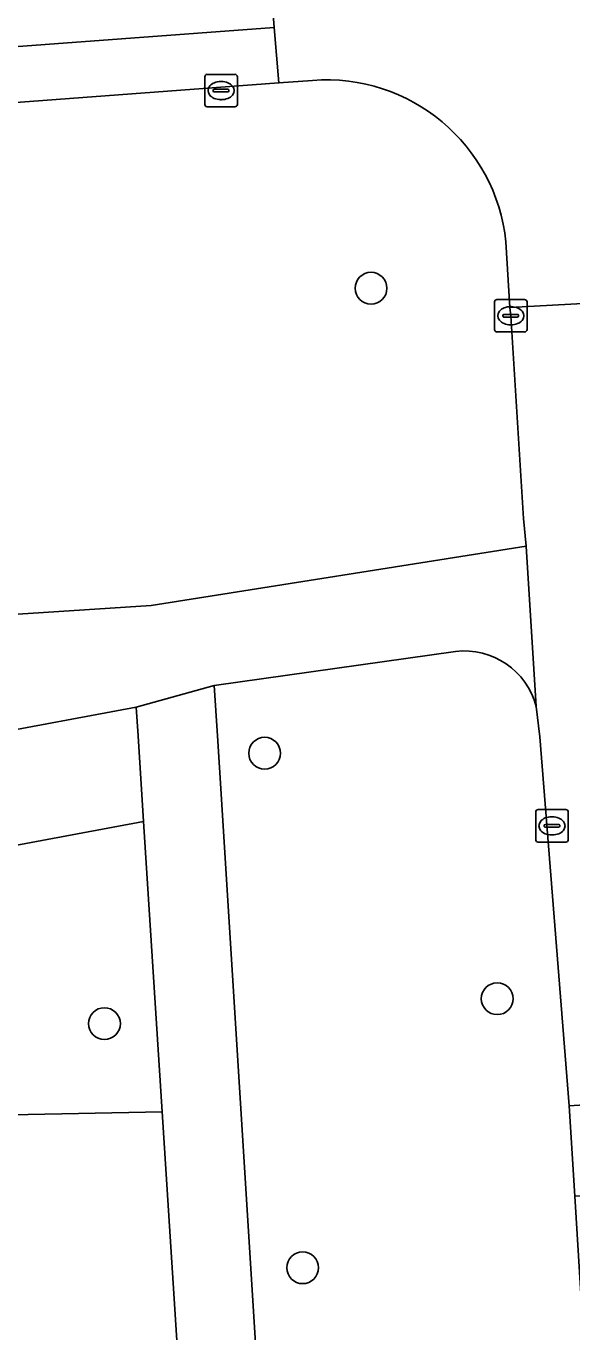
# Model space of a CAD drawing. Extents: x 159680 to 160786, y 387323 to 388340.
# Drawn here: x 160201.11 to 160217.9, y 387981.65 to 388021.85 of the extents above; entities that cross this region are included whole.
import ezdxf

# ---------------------------------------------------------------- set-up
doc = ezdxf.new("R2010")
doc.units = 0
for name, color, linetype in [('IMGEO_Boom', 7, 'Continuous'), ('IMGEO_Groenvoorziening', 7, 'Continuous'), ('IMGEO_Kolk', 7, 'Continuous'), ('IMGEO_Rijbaan_lokaal_gesloten', 7, 'Continuous'), ('IMGEO_Rijbaan_lokaal_open', 7, 'Continuous'), ('IMGEO_Voetpad_open', 7, 'Continuous')]:
    doc.layers.add(name, color=color, linetype=linetype)

msp = doc.modelspace()

# ---------------------------------------------------------------- linework, layer by layer
at = {"layer": 'IMGEO_Boom'}
for centre in [(160211.722, 388013.784), (160208.448, 387999.467), (160215.604, 387991.907), (160203.519, 387991.142), (160209.618, 387983.623)]:
    msp.add_circle(centre, 0.489, dxfattribs=at)
at = {"layer": 'IMGEO_Groenvoorziening'}
for points in [[(160208.888, 388020.103), (160190.647, 388018.743), (160187.441, 388018.496), (160185.385, 388018.228), (160185.81, 388015.147), (160186.254, 388011.402)], [(160209.919, 388020.182), (160208.888, 388020.103)], [(160200.856, 388003.748), (160204.957, 388004.014), (160216.494, 388005.84), (160216.416, 388006.696), (160216.022, 388012.936), (160215.995, 388013.19), (160215.87, 388015.207)], [(160214.323, 388002.6), (160206.899, 388001.555), (160206.996, 388000), (160207.119, 387998.051), (160208.215, 387980.475), (160208.411, 387977.333), (160210.498, 387943.887)], [(160207.556, 387953.24), (160205.296, 387988.427), (160196.008, 387988.241), (160194.379, 387994.988), (160200.5, 387996.578), (160204.723, 387997.367), (160204.554, 388000), (160204.497, 388000.886), (160199.753, 388000), (160193.558, 387998.39), (160191.271, 387997.796), (160189.054, 387997.22), (160177.598, 387993.294), (160148.364, 387982.025), (160149.641, 387978.766), (160178.798, 387990.005), (160187.566, 387993.01), (160192.055, 387994.383), (160193.584, 387987.727), (160185.705, 387985.65), (160177.161, 387982.262), (160177.993, 387979.097)], [(160218.682, 387974.632), (160217.994, 387985.826), (160217.822, 387988.611), (160216.919, 387999.976), (160216.805, 388000.906)]]:
    msp.add_lwpolyline(points, dxfattribs=at)
msp.add_lwpolyline([(160205.296, 387988.427), (160204.723, 387997.367), (160200.5, 387996.578), (160194.379, 387994.988), (160196.008, 387988.241)], close=True, dxfattribs=at)
for centre, radius, start, end in [((160210.346, 388014.647), 5.552, 5.7931, 94.4161), ((160214.587, 388000.322), 2.293, 14.7531, 96.6187)]:
    msp.add_arc(centre, radius, start, end, dxfattribs=at)
at = {"layer": 'IMGEO_Kolk'}
for p, q in [((160206.607, 388019.443), (160206.607, 388020.295)), ((160206.682, 388020.369), (160207.534, 388020.369)), ((160207.095, 388020.149), (160207.12, 388020.149)), ((160207.608, 388020.295), (160207.608, 388019.443)), ((160206.866, 388019.863), (160206.866, 388019.875)), ((160207.304, 388019.826), (160206.906, 388019.826)), ((160206.909, 388019.912), (160207.307, 388019.912)), ((160207.35, 388019.875), (160207.35, 388019.863)), ((160207.534, 388019.369), (160206.682, 388019.369)), ((160207.118, 388019.589), (160207.093, 388019.589)), ((160215.521, 388012.51), (160215.521, 388013.362)), ((160215.596, 388013.436), (160216.448, 388013.436)), ((160216.009, 388013.216), (160216.034, 388013.216)), ((160216.522, 388013.362), (160216.522, 388012.51)), ((160215.78, 388012.93), (160215.78, 388012.942)), ((160216.218, 388012.893), (160215.82, 388012.893)), ((160215.823, 388012.979), (160216.221, 388012.979)), ((160216.264, 388012.942), (160216.264, 388012.93)), ((160216.448, 388012.436), (160215.596, 388012.436)), ((160216.032, 388012.656), (160216.007, 388012.656)), ((160216.79, 387996.804), (160216.79, 387997.656)), ((160216.865, 387997.73), (160217.717, 387997.73)), ((160217.791, 387997.656), (160217.791, 387996.804)), ((160217.049, 387997.224), (160217.049, 387997.236)), ((160217.487, 387997.187), (160217.089, 387997.187)), ((160217.092, 387997.273), (160217.49, 387997.273)), ((160217.278, 387997.51), (160217.303, 387997.51)), ((160217.533, 387997.236), (160217.533, 387997.224)), ((160217.717, 387996.73), (160216.865, 387996.73)), ((160217.301, 387996.95), (160217.276, 387996.95))]:
    msp.add_line(p, q, dxfattribs=at)
for points in [[(160206.607, 388019.443), (160206.607, 388020.295)], [(160206.682, 388020.369), (160207.534, 388020.369)], [(160207.608, 388020.295), (160207.608, 388019.443)], [(160207.534, 388019.369), (160206.682, 388019.369)], [(160215.521, 388012.51), (160215.521, 388013.362)], [(160215.596, 388013.436), (160216.448, 388013.436)], [(160216.522, 388013.362), (160216.522, 388012.51)], [(160216.448, 388012.436), (160215.596, 388012.436)], [(160216.79, 387996.804), (160216.79, 387997.656)], [(160216.865, 387997.73), (160217.717, 387997.73)], [(160217.791, 387997.656), (160217.791, 387996.804)], [(160217.717, 387996.73), (160216.865, 387996.73)]]:
    msp.add_lwpolyline(points, dxfattribs=at)
for centre, radius, start, end in [((160206.684, 388020.293), 0.0765, 91.552, 178.448), ((160206.684, 388020.293), 0.0765, 91.552, 178.448), ((160207.532, 388020.293), 0.0765, 1.552, 88.448), ((160207.532, 388020.293), 0.0765, 1.552, 88.448), ((160206.906, 388019.872), 0.0403, 85.8775, 175.7526), ((160206.903, 388019.862), 0.0366, 178.938, 274.7102), ((160207.307, 388019.869), 0.043, 264.8664, 352.4533), ((160207.311, 388019.874), 0.0386, 1.7309, 96.639), ((160206.684, 388019.445), 0.0765, 181.552, 268.448), ((160206.684, 388019.445), 0.0765, 181.552, 268.448), ((160207.532, 388019.445), 0.0765, 271.552, 358.448), ((160207.532, 388019.445), 0.0765, 271.552, 358.448), ((160215.598, 388013.36), 0.0765, 91.552, 178.448), ((160215.598, 388013.36), 0.0765, 91.552, 178.448), ((160216.446, 388013.36), 0.0765, 1.552, 88.448), ((160216.446, 388013.36), 0.0765, 1.552, 88.448), ((160215.82, 388012.939), 0.0403, 85.8775, 175.7526), ((160215.817, 388012.929), 0.0366, 178.938, 274.7102), ((160216.221, 388012.936), 0.043, 264.8664, 352.4533), ((160216.225, 388012.941), 0.0386, 1.7309, 96.639), ((160215.598, 388012.512), 0.0765, 181.552, 268.448), ((160215.598, 388012.512), 0.0765, 181.552, 268.448), ((160216.446, 388012.512), 0.0765, 271.552, 358.448), ((160216.446, 388012.512), 0.0765, 271.552, 358.448), ((160216.867, 387997.654), 0.0765, 91.552, 178.448), ((160216.867, 387997.654), 0.0765, 91.552, 178.448), ((160217.715, 387997.654), 0.0765, 1.552, 88.448), ((160217.715, 387997.654), 0.0765, 1.552, 88.448), ((160217.089, 387997.233), 0.0403, 85.8775, 175.7526), ((160217.086, 387997.223), 0.0366, 178.938, 274.7102), ((160217.49, 387997.23), 0.043, 264.8664, 352.4533), ((160217.494, 387997.235), 0.0386, 1.7309, 96.639), ((160216.867, 387996.806), 0.0765, 181.552, 268.448), ((160216.867, 387996.806), 0.0765, 181.552, 268.448), ((160217.715, 387996.806), 0.0765, 271.552, 358.448), ((160217.715, 387996.806), 0.0765, 271.552, 358.448)]:
    msp.add_arc(centre, radius, start, end, dxfattribs=at)
for centre, major_axis, ratio, start_param, end_param in [((160207.094, 388019.869), (-0.387, 0.002), 0.722429, 4.712389, 7.853982), ((160207.119, 388019.869), (-0.39, 0.002), 0.717154, 1.570796, 4.712389), ((160216.008, 388012.936), (-0.387, 0.002), 0.722429, 4.712389, 7.853982), ((160216.033, 388012.936), (-0.39, 0.002), 0.717154, 1.570796, 4.712389), ((160217.277, 387997.23), (-0.387, 0.002), 0.722429, 4.712389, 7.853982), ((160217.302, 387997.23), (-0.39, 0.002), 0.717154, 1.570796, 4.712389)]:
    msp.add_ellipse(centre, major_axis=major_axis, ratio=ratio, start_param=start_param, end_param=end_param, dxfattribs=at)
at = {"layer": 'IMGEO_Rijbaan_lokaal_gesloten'}
msp.add_lwpolyline([(160208.743, 388021.816), (160187.317, 388020.219), (160187.441, 388018.496), (160190.647, 388018.743), (160208.888, 388020.103)], close=True, dxfattribs=at)
at = {"layer": 'IMGEO_Rijbaan_lokaal_open'}
for points in [[(160226.174, 388027.215), (160225.582, 388027.211), (160219.812, 388026.875), (160212.61, 388026.399), (160208.416, 388026.088), (160208.542, 388024.371), (160208.743, 388021.816), (160208.888, 388020.103), (160209.919, 388020.182)], [(160215.87, 388015.207), (160215.995, 388013.19), (160222.934, 388013.573), (160222.869, 388014.698)]]:
    msp.add_lwpolyline(points, dxfattribs=at)
for points in [[(160208.542, 388024.371), (160187.154, 388022.762), (160187.317, 388020.219), (160208.743, 388021.816)], [(160223.386, 388007.765), (160223.262, 388008.511), (160222.962, 388013.416), (160222.934, 388013.573), (160215.995, 388013.19), (160216.022, 388012.936), (160216.416, 388006.696), (160216.494, 388005.84), (160216.805, 388000.906), (160216.919, 387999.976), (160217.822, 387988.611), (160224.562, 387989.047), (160223.909, 387999.789), (160223.896, 388000), (160223.839, 388000.95), (160223.703, 388003.177)], [(160217.994, 387985.826), (160224.731, 387986.263), (160224.562, 387989.047), (160217.822, 387988.611)]]:
    msp.add_lwpolyline(points, close=True, dxfattribs=at)
msp.add_arc((160210.346, 388014.647), 5.552, 5.7931, 94.4161, dxfattribs=at)
at = {"layer": 'IMGEO_Voetpad_open'}
for points in [[(160216.805, 388000.906), (160216.494, 388005.84), (160204.957, 388004.014), (160200.856, 388003.748), (160193.458, 388001.432), (160188.175, 388000), (160180.577, 387997.63), (160176.913, 387996.222), (160169.286, 387993.671), (160166.782, 387992.187), (160151.053, 387986.18), (160144.936, 387983.757), (160138.132, 387981.171)], [(160199.753, 388000), (160204.497, 388000.886), (160206.899, 388001.555), (160214.323, 388002.6)], [(160210.498, 387943.887), (160208.411, 387977.333), (160208.215, 387980.475), (160207.119, 387998.051), (160206.996, 388000), (160206.899, 388001.555), (160204.497, 388000.886), (160204.554, 388000), (160204.723, 387997.367), (160205.296, 387988.427), (160207.556, 387953.24), (160208.168, 387943.723)]]:
    msp.add_lwpolyline(points, dxfattribs=at)
msp.add_arc((160214.587, 388000.322), 2.293, 14.7531, 96.6187, dxfattribs=at)

doc.saveas('drawing.dxf')
